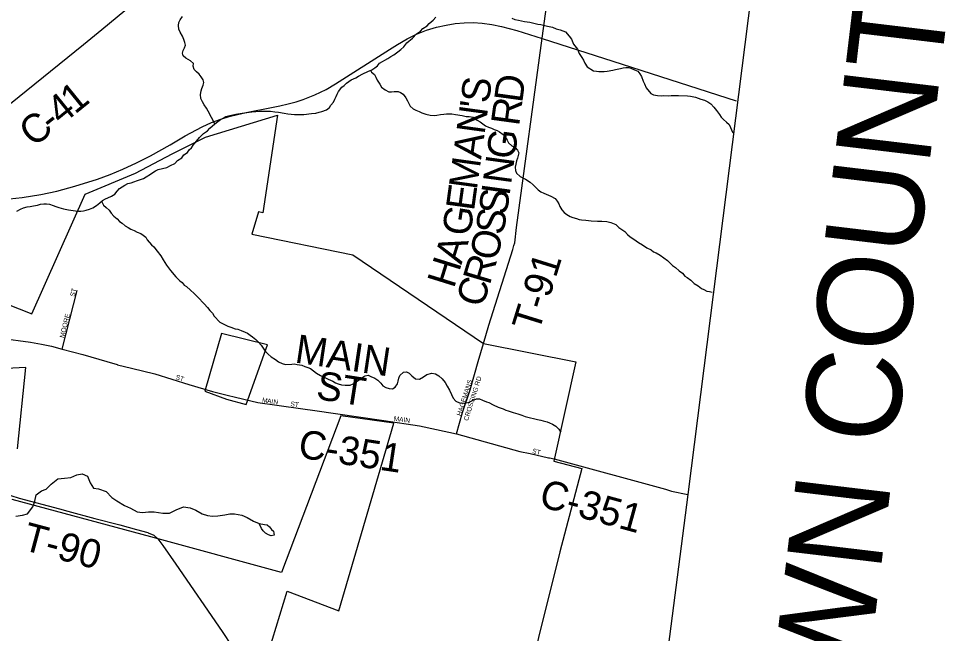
# Model space of a CAD drawing. Extents: x 1310247 to 1664935, y 235267 to 584339.
# Drawn here: x 1530621 to 1540486, y 382702 to 389178 of the extents above; entities that cross this region are included whole.
import ezdxf

# ---------------------------------------------------------------- set-up
doc = ezdxf.new("R2010")
doc.units = 0
for name, color, linetype in [('GM_X_Adjacent_County', 7, 'Continuous'), ('GM_X_Adjacent_County_Text', 7, 'Continuous'), ('GM_X_City_Street', 7, 'Continuous'), ('GM_X_City_Street_Text', 7, 'Continuous'), ('GM_X_Corporation', 7, 'Continuous'), ('GM_X_County', 7, 'Continuous'), ('GM_X_County_Road', 7, 'Continuous'), ('GM_X_County_Road_Text', 7, 'Continuous'), ('GM_X_Minor_River', 7, 'Continuous'), ('GM_X_Rail_Line', 7, 'Continuous'), ('GM_X_Township', 7, 'Continuous'), ('GM_X_Township_Road', 7, 'Continuous'), ('GM_X_Township_Road_Text', 7, 'Continuous')]:
    doc.layers.add(name, color=color, linetype=linetype)

msp = doc.modelspace()

# ---------------------------------------------------------------- linework, layer by layer
at = {"layer": 'GM_X_Adjacent_County'}
msp.add_lwpolyline([(1540485.5, 406916.5), (1539879.6, 401684.3), (1539798.5, 401120.2), (1539082.9, 395731.5), (1538810.1, 393176.3), (1538437.6, 390209.5), (1538423.2, 390125.7), (1538304.6, 389185.1), (1537668.2, 384165.1), (1537157.3, 380191.1), (1537139.1, 380008.6), (1536205.4, 372784.7), (1535397.4, 366215.7)], dxfattribs=at)
at = {"layer": 'GM_X_City_Street'}
for points in [[(1531077.3, 385697.3), (1531237.1, 386315.5)], [(1529601.2, 385896.5), (1529875, 385866.5), (1530039.8, 385848.3), (1530432.5, 385811.8), (1530744.2, 385769), (1530860.8, 385747.4), (1530966.1, 385726), (1531077.3, 385697.3), (1531296, 385640.8), (1531549.7, 385565.2), (1531656.4, 385532.9)], [(1535231.8, 384805), (1535296.4, 385030), (1535375.2, 385266.2), (1535459.8, 385564.4), (1535515.4, 385757.2)], [(1531656.4, 385532.9), (1531660.1, 385531.8), (1531808.9, 385495.4)], [(1531808.9, 385495.4), (1532054.7, 385435.3), (1532413.1, 385325.2)], [(1532815.9, 385211.4), (1532903.2, 385188.6), (1533139.1, 385132.3), (1533340.4, 385104.2), (1533639.1, 385064.7)], [(1534467.5, 384942.8), (1534844, 384886.8), (1534889.9, 384877.2), (1535231.8, 384805), (1535899.3, 384618.8), (1536006.4, 384595.1), (1536201.2, 384552)]]:
    msp.add_lwpolyline(points, dxfattribs=at)
at = {"layer": 'GM_X_Corporation'}
for points in [[(1529350.4, 386622.9), (1530758.2, 386069.2), (1531319.8, 387330.3), (1531849.6, 387549.7), (1532236.4, 387755.3), (1532589.8, 387931.6), (1533347.2, 388163.1), (1533193.1, 387131.8), (1533147.4, 387144.9), (1533076.3, 386906.3), (1534140.9, 386690.9), (1535515.4, 385757.2), (1536487.6, 385561.5), (1536256, 384514.3), (1536552.9, 384437.1), (1536320.4, 383560.9), (1535641.8, 380838.8)], [(1530608, 384647.3), (1530694.6, 385502.1), (1530487.1, 385491.2)], [(1533216.9, 382385.6), (1533449.3, 383145.9), (1533993.9, 382936.9), (1534571.2, 384917.5), (1534012.9, 384993.8), (1533387.3, 383342.2), (1532011, 383717.8), (1530553.6, 384110.7)]]:
    msp.add_lwpolyline(points, dxfattribs=at)
msp.add_lwpolyline([(1532580.8, 385254.7), (1532810, 385170.5), (1533017.6, 385113.9), (1533241.3, 385740.8), (1532756.1, 385861.7)], close=True, dxfattribs=at)
at = {"layer": 'GM_X_County'}
msp.add_lwpolyline([(1540485.5, 406916.5), (1539879.6, 401684.3), (1539798.5, 401120.2), (1539082.9, 395731.5), (1538810.1, 393176.3), (1538437.6, 390209.5), (1538423.2, 390125.7), (1538304.6, 389185.1), (1537668.2, 384165.1), (1537157.3, 380191.1), (1537139.1, 380008.6), (1536205.4, 372784.7), (1535397.4, 366215.7)], dxfattribs=at)
at = {"layer": 'GM_X_County_Road'}
for points in [[(1528561.8, 387028.9), (1528721.6, 387162.8), (1528989.3, 387372.2), (1529083.2, 387456.5), (1529147.1, 387510.7), (1529201, 387548.9), (1529258.9, 387587.1), (1529350.8, 387639.3), (1529522.7, 387731.9), (1529770.5, 387854.5), (1529992.3, 387965.2), (1530262, 388110), (1530338, 388150.2), (1530373.9, 388168.3), (1530429.9, 388206.5), (1530533.7, 388284.8), (1531302.7, 388907.2), (1531496.5, 389065.8), (1532950.5, 390268.3), (1533033.6, 390340.3), (1533059, 390362.3)], [(1532413.1, 385325.2), (1532414, 385324.9), (1532662.9, 385251.3), (1532815.9, 385211.4)], [(1533639.1, 385064.7), (1533717, 385054.4), (1534467.5, 384942.8)], [(1536201.2, 384552), (1536210.4, 384550), (1536261.4, 384538.7), (1537431.9, 384219.1), (1537497.9, 384199.3), (1537668.2, 384165.1)]]:
    msp.add_lwpolyline(points, dxfattribs=at)
at = {"layer": 'GM_X_Minor_River'}
for points in [[(1532007.5, 387540.2), (1532034.1, 387557.5), (1532062.8, 387574.8), (1532091.4, 387590), (1532133.9, 387598.8), (1532180.5, 387611.6), (1532221.3, 387630.5), (1532264.1, 387651.4), (1532293.2, 387684.7), (1532338.3, 387713.5), (1532361.3, 387745), (1532398.2, 387770.1), (1532415, 387795.8), (1532441.8, 387819.1), (1532458.7, 387846.8), (1532492, 387888), (1532525.3, 387927.2), (1532568.7, 387968.2), (1532607.7, 387997.2), (1532632.7, 388026.6), (1532686.2, 388069.3), (1532717.1, 388096.5), (1532745.8, 388115.8), (1532774.4, 388131.1), (1532801.1, 388148.4), (1532845.6, 388157.1), (1532908.4, 388171.4), (1532973.1, 388183.6), (1533047.8, 388193.5), (1533076.1, 388198.7), (1533160.8, 388204.3), (1533207.1, 388205), (1533247.3, 388203.8), (1533273.4, 388203.1), (1533317.5, 388197.8), (1533355.6, 388192.6), (1533417.7, 388182.8), (1533455.8, 388175.7), (1533524, 388169.7), (1533596.4, 388169.6), (1533624.6, 388168.8), (1533703.3, 388178.6), (1533751.7, 388183.2), (1533784.2, 388194.3), (1533814.6, 388199.5), (1533861.4, 388218.2), (1533894.2, 388241.4), (1533909, 388269.1), (1533936, 388298.5), (1533951, 388330.2), (1533963.8, 388358), (1533976.6, 388383.7), (1533989.5, 388411.5), (1534022.9, 388456.7), (1534049.6, 388474.1), (1534072.4, 388499.5), (1534121.6, 388534.3), (1534170.5, 388555), (1534199.2, 388574.2), (1534244.1, 388597.1), (1534297.2, 388623.7), (1534341.9, 388640.5), (1534370.7, 388661.7), (1534401.4, 388680.9), (1534422.3, 388710.5), (1534508.2, 388760.2), (1534540.9, 388779.4), (1534573.6, 388796.5), (1534612.7, 388829.6), (1534645.6, 388852.8), (1534676.6, 388882), (1534707.9, 388923.3), (1534769.7, 388973.8), (1534811.2, 389020.8), (1534854.2, 389045.7), (1534879.1, 389075.1), (1534924.2, 389103.9), (1534945, 389129.5), (1534986.2, 389162.4), (1535013.3, 389195.8)], [(1532686.2, 388069.3), (1532617.5, 388203.9), (1532598.2, 388234.6), (1532575.1, 388269.5), (1532555.9, 388302.2), (1532540.7, 388336.8), (1532533.9, 388381.2), (1532543, 388417.1), (1532549.7, 388443.1), (1532562.7, 388476.9), (1532571.6, 388506.8), (1532564.3, 388533.1), (1532543.1, 388565.9), (1532521.7, 388592.6), (1532494.2, 388617.5), (1532468.8, 388644.4), (1532457.6, 388676.9), (1532462.4, 388704.9), (1532431.1, 388735.9), (1532405.3, 388748.7), (1532379.5, 388763.5), (1532352.1, 388788.5), (1532346.8, 388816.8), (1532351.6, 388842.7), (1532366.5, 388872.5), (1532377.3, 388898.3), (1532372.1, 388928.6), (1532360.8, 388959), (1532345.7, 388993.6), (1532322.8, 389036.5), (1532307.6, 389069.1), (1532304.6, 389105.4), (1532307.5, 389139.5), (1532320.4, 389167.2), (1532347.4, 389200.6)], [(1535813.7, 389182.7), (1535845.6, 389171.7)], [(1535845.6, 389171.7), (1535883.6, 389162.6), (1535917.6, 389155.6), (1535949.6, 389148.6), (1536003.7, 389141), (1536045.7, 389131.8), (1536087.7, 389122.5), (1536119.7, 389117.6), (1536191.7, 389101.4), (1536241.7, 389089.9), (1536281.5, 389072.7), (1536325.4, 389061.4), (1536381.2, 389039.7), (1536420.1, 388994.3), (1536443.4, 388961.5), (1536464.1, 388910.7), (1536504.9, 388857.2), (1536525.7, 388812.4), (1536552.7, 388769.4), (1536570.1, 388742.8), (1536583.2, 388708.3), (1536608.3, 388671.4), (1536675.6, 388629.2), (1536705.6, 388624.3), (1536731.7, 388621.6), (1536786, 388622), (1536818.4, 388627.1), (1536877, 388635.5), (1536907.4, 388644.6), (1536957.9, 388653.2), (1536986.3, 388660.4), (1537014.6, 388663.6), (1537042.8, 388664.8), (1537068.7, 388656), (1537108.5, 388640.8), (1537140.3, 388625.8), (1537163.7, 388599), (1537178.9, 388568.4), (1537197.7, 388519.6), (1537211, 388493.1), (1537229.9, 388448.4), (1537280.6, 388390.6), (1537308.4, 388375.8), (1537350.5, 388370.5), (1537388.6, 388367.4), (1537414.8, 388368.7), (1537461, 388367.3), (1537493.3, 388368.4), (1537529.5, 388369.4), (1537571.8, 388370.2), (1537664.3, 388367.5), (1537698.3, 388362.5), (1537750.4, 388352.9), (1537778.2, 388340.1), (1537806.1, 388331.2), (1537844, 388320.1), (1537877.8, 388303), (1537911.3, 388279.9), (1537942.6, 388246.9), (1537971.8, 388211.9), (1538000.8, 388168.8), (1538020.2, 388142.1), (1538045.6, 388115.3), (1538075, 388088.3), (1538102.5, 388063.4), (1538141.4, 387974.7)], [(1534326.6, 388634.7), (1534337.2, 388616.5), (1534366.6, 388589.5), (1534381.9, 388560.9), (1534397.2, 388530.3), (1534424.2, 388489.3), (1534443.5, 388458.6), (1534480.9, 388429.4), (1534520.6, 388408.2), (1534548.7, 388407.4), (1534575, 388412.6), (1534617.2, 388411.4), (1534643.1, 388400.6), (1534668.7, 388381.8), (1534699.9, 388344.7), (1534717.1, 388312.1), (1534730.4, 388285.5), (1534745.7, 388257), (1534775.2, 388230), (1534804.9, 388215), (1534838.8, 388202), (1534866.5, 388187.1), (1534910.4, 388171.8), (1534954.3, 388160.5), (1534996.5, 388159.3), (1535024.8, 388162.5), (1535063.2, 388167.4), (1535099.5, 388172.4), (1535127.8, 388175.6), (1535156, 388176.8), (1535182.1, 388176), (1535222.2, 388170.8), (1535290.2, 388156.8), (1535332.3, 388149.5), (1535364.4, 388146.6), (1535406.4, 388139.4), (1535449.9, 388110), (1535481.6, 388093), (1535509.1, 388070.1), (1535538.8, 388051.1), (1535568.5, 388036.2), (1535600.4, 388025.2), (1535630.3, 388012.3), (1535660.1, 388001.4), (1535685.9, 387986.6), (1535723.3, 387959.3), (1535744.7, 387932.6), (1535766, 387899.8), (1535779.2, 387869.3), (1535814.6, 387840.1), (1535848.3, 387821.1), (1535875.6, 387792.1), (1535886.9, 387763.7), (1535882.1, 387735.7), (1535873.3, 387709.8), (1535864.5, 387681.9), (1535855.4, 387644), (1535850.6, 387614), (1535853.6, 387579.7), (1535864.9, 387549.2), (1535902.2, 387516), (1535957.7, 387488.3), (1536007.1, 387454.7), (1536038.5, 387427.6), (1536093.4, 387373.8), (1536121, 387352.9), (1536150.8, 387340), (1536176.6, 387329.2), (1536226.4, 387309.7), (1536269.9, 387282.3), (1536293.3, 387255.5), (1536308.6, 387226.9), (1536321.9, 387198.3), (1536343.1, 387163.6), (1536366.5, 387136.8), (1536394, 387113.8), (1536427.7, 387094.8), (1536457.5, 387083.9), (1536497.5, 387074.7), (1536523.4, 387063.9), (1536549.4, 387059.1), (1536595.5, 387053.8), (1536651.8, 387050.1), (1536716.1, 387046.2), (1536762.3, 387044.9), (1536816.5, 387041.3), (1536856.5, 387032.1), (1536910.2, 387010.5), (1536941.5, 386977.4), (1537004.7, 386935.4), (1537034, 386904.4), (1537061.5, 386879.5), (1537099.1, 386856.3), (1537150.4, 386818.6), (1537192, 386797.3), (1537235.4, 386763.9), (1537281.1, 386744.5), (1537308.6, 386721.5), (1537334.5, 386710.8), (1537378.1, 386687.4), (1537417.6, 386660.1)], [(1530600.3, 387150.7), (1530639.1, 387171.7), (1530671.7, 387184.8), (1530710.2, 387195.8), (1530742.5, 387198.9), (1530776.9, 387205.9), (1530819.4, 387214.8), (1530851.8, 387223.9), (1530886.1, 387226.9), (1530912.3, 387228.1), (1530946.4, 387223.1), (1530982.2, 387210), (1531010.1, 387199.2), (1531044, 387190.2), (1531094, 387176.6), (1531144, 387165.2), (1531194, 387155.7), (1531220.1, 387152.9), (1531250.2, 387150), (1531276.4, 387151.3), (1531302.6, 387154.5), (1531331, 387161.8), (1531367.5, 387170.8), (1531402.1, 387185.8), (1531438.9, 387208.9), (1531476, 387238), (1531502.8, 387263.3), (1531533.5, 387280.5), (1531560, 387291.8), (1531596.6, 387306.8), (1531633.4, 387327.9), (1531658.5, 387361.3), (1531683.4, 387390.8), (1531710.1, 387408.1), (1531738.7, 387425.4), (1531769.3, 387440.5), (1531803.7, 387447.6), (1531834.3, 387460.8), (1531870.8, 387471.8), (1531905.3, 387482.8), (1531935.9, 387496), (1531964.4, 387511.3), (1532007.5, 387540.2)], [(1531493.6, 387254.7), (1531515.6, 387214.7), (1531541, 387189.9), (1531574.4, 387160.8), (1531595.7, 387130), (1531621, 387099.1), (1531658.3, 387067.9), (1531683.8, 387041), (1531709.4, 387022.2), (1531742.9, 386997.1), (1531772.5, 386978.1), (1531802.3, 386961.2), (1531836, 386946.1), (1531869.8, 386929.1), (1531905.6, 386914), (1531933.3, 386899.1), (1531958.8, 386876.2), (1531974.2, 386849.7), (1532019, 386796.1), (1532044.6, 386775.3), (1532079.5, 386730), (1532118.3, 386678.7), (1532141.3, 386637.8), (1532160.7, 386611.1), (1532178, 386582.5), (1532220.7, 386524.9), (1532275.2, 386459), (1532316.2, 386415.6), (1532341.9, 386398.8), (1532363.3, 386372), (1532389, 386355.2), (1532430.2, 386317.8), (1532467.5, 386282.6), (1532506.7, 386245.3), (1532575.1, 386172.9), (1532608.2, 386135.8), (1532633.5, 386104.9), (1532660.8, 386074), (1532680.2, 386045.3), (1532740.8, 385981.2), (1532768.5, 385966.3), (1532822.1, 385938.6), (1532854, 385927.6), (1532901.8, 385910.2), (1532927.8, 385905.4), (1532963.6, 385892.3), (1533005.4, 385875), (1533031.3, 385864.2), (1533058.9, 385845.3), (1533084.5, 385826.5), (1533120, 385799.3), (1533147.4, 385770.4), (1533174.6, 385737.5), (1533203.6, 385696.4), (1533221, 385669.8), (1533248.4, 385642.8), (1533279.9, 385615.8), (1533327.3, 385586.3), (1533358.8, 385561.2), (1533394.6, 385544.1), (1533432.6, 385535), (1533497.1, 385539.1), (1533523.2, 385540.4), (1533553.3, 385535.5), (1533603.3, 385526), (1533633.2, 385515.1), (1533665.1, 385504.1), (1533692.9, 385491.3), (1533724.4, 385466.2), (1533758, 385443.1), (1533799.5, 385417.8), (1533825.4, 385409), (1533880.9, 385379.3), (1533930.6, 385357.7), (1533958.3, 385340.8), (1533986.3, 385332), (1534022.2, 385320.9), (1534058.2, 385315.8), (1534086.4, 385317), (1534112.6, 385318.3), (1534145.2, 385331.4), (1534175.9, 385350.6), (1534206.7, 385371.9), (1534239.6, 385397), (1534270.2, 385414.3), (1534300.7, 385423.4), (1534330.4, 385408.5), (1534372.2, 385389.2), (1534401.7, 385368.2), (1534435.1, 385339.1), (1534454.4, 385308.4), (1534486.1, 385291.4), (1534524.1, 385282.3), (1534558.2, 385279.3), (1534586.9, 385296.5), (1534610, 385332), (1534618.8, 385360), (1534625.7, 385391.9), (1534636.6, 385419.7), (1534673.7, 385452.8), (1534704, 385456)], [(1537417.6, 386660.1), (1537455, 386630.9), (1537482.4, 386601.9), (1537507.9, 386579.1), (1537537.5, 386558.1), (1537576.7, 386522.8), (1537612.2, 386495.7), (1537635.5, 386466.8), (1537663.3, 386452), (1537698.7, 386422.8), (1537736, 386389.5), (1537777.5, 386362.2), (1537811, 386337.1), (1537838.8, 386324.3), (1537870.5, 386307.3), (1537896.6, 386302.5), (1537924.6, 386297.7)], [(1534704, 385456), (1534733.8, 385443.1), (1534763.2, 385414.1), (1534800.5, 385382.8), (1534840.7, 385379.7), (1534883.6, 385404.6), (1534920.5, 385427.6), (1534973.2, 385442.2), (1535011.3, 385437), (1535044.9, 385414), (1535080.2, 385382.8), (1535111.3, 385343.7), (1535134.4, 385306.8), (1535159.4, 385263.9), (1535180.2, 385217), (1535197.3, 385180.4), (1535226.6, 385149.4), (1535262.3, 385130.2), (1535300.5, 385127.1), (1535334.7, 385130.1), (1535365.2, 385139.3), (1535399.9, 385156.4), (1535442.6, 385173.3), (1535472.8, 385174.4), (1535504.6, 385159.4), (1535548.3, 385140), (1535574.3, 385133.3), (1535619.9, 385109.8), (1535669.5, 385086.3), (1535725.3, 385066.6), (1535751.1, 385053.8), (1535777, 385045), (1535828.9, 385027.4), (1535876.8, 385013.9), (1535918.7, 385000.7), (1535954.5, 384987.6), (1535996.5, 384976.3), (1536056.4, 384962.5), (1536084.4, 384953.6), (1536120.4, 384948.6), (1536146.3, 384939.8), (1536186.3, 384930.6), (1536212.2, 384919.8), (1536244, 384906.8), (1536277.6, 384885.7), (1536308.9, 384852.6), (1536330.2, 384821.9)], [(1530589, 383934.6), (1530661.5, 383947.3), (1530711.9, 383962.5), (1530769.4, 384035.6), (1530790.5, 384093.4), (1530805.8, 384161.3), (1530860.7, 384202.4), (1530911.2, 384221.6), (1530964.3, 384274.8), (1531031.5, 384329.8), (1531103.9, 384336.5), (1531168.2, 384345.4), (1531232.8, 384370.3), (1531289.2, 384381.4), (1531344.9, 384356.3), (1531373.7, 384287.7), (1531408.7, 384232.9), (1531462.7, 384224), (1531542.4, 384194.5), (1531603.4, 384133.3), (1531654.8, 384096.3), (1531734.1, 384048.8), (1531797.8, 384019.6), (1531869.2, 383980.3), (1531923.3, 383975.3), (1531989.6, 383982.2), (1532047.7, 383983.2), (1532137.7, 383969.5), (1532209.8, 383966.3), (1532280.7, 384003.1), (1532357.5, 384033.9), (1532427.5, 384022.6), (1532487.2, 383999.5), (1532554.7, 383962.2), (1532608.5, 383943.2), (1532662.5, 383936.3), (1532718.7, 383941.3), (1532791, 383950.1), (1532843.4, 383961.2), (1532893.5, 383962.3), (1532969.5, 383946.9), (1533027.1, 383921.9), (1533092.6, 383882.6), (1533154.3, 383859.5)], [(1533154.3, 383859.5), (1533208.2, 383848.5), (1533238.3, 383846), (1533263.9, 383823.5), (1533283.4, 383795.1), (1533303.2, 383776.7), (1533310.4, 383734.5), (1533280.2, 383729), (1533250.3, 383739.5)], [(1533250.3, 383739.5), (1533218.6, 383756.1), (1533194.9, 383780.6), (1533179.4, 383804.9), (1533154.3, 383859.5)]]:
    msp.add_lwpolyline(points, dxfattribs=at)
at = {"layer": 'GM_X_Rail_Line'}
msp.add_lwpolyline([(1530522.9, 387280.8), (1530658.2, 387294.5), (1530853.4, 387325.9), (1531021.6, 387362.7), (1531210.8, 387412.2), (1531451.1, 387488.1), (1531583.1, 387537), (1531716.8, 387592.7), (1531863, 387658), (1532009.3, 387734.5), (1532214.9, 387849.9), (1532375.5, 387944), (1532553.1, 388039.1), (1532652.1, 388083.6), (1532749.4, 388119.4), (1532837.4, 388146.9), (1532926.5, 388170.5), (1533015, 388188.7), (1533282.3, 388241.5), (1533371.4, 388259.6), (1533458.8, 388280), (1533541.8, 388303.1), (1533617.7, 388326.7), (1533740.3, 388375.6), (1533857.5, 388433.9), (1533955.9, 388490.6), (1534525.6, 388854), (1534610.3, 388907.9), (1534712, 388965.7), (1534811.5, 389015.2), (1534917.1, 389057), (1535020.5, 389089.4), (1535123.3, 389111.9), (1535216.8, 389126.8), (1535313.6, 389135.6), (1535408.2, 389137.2), (1535501.3, 389131.7), (1535603.9, 389118.5), (1535707.3, 389098.2), (1535868.5, 389053.7), (1536135.7, 388969.5), (1536879.1, 388730.9), (1538178.5, 388312.6)], dxfattribs=at)
at = {"layer": 'GM_X_Township'}
msp.add_lwpolyline([(1521627.8, 398065.8), (1526749, 398924.9), (1533739.2, 400097.7), (1538557.6, 400906.1), (1539798.5, 401120.2), (1539082.9, 395731.5), (1538810.1, 393176.3), (1538437.6, 390209.5), (1538423.2, 390125.7), (1538304.6, 389185.1), (1537668.2, 384165.1), (1537157.3, 380191.1)], dxfattribs=at)
at = {"layer": 'GM_X_Township_Road'}
for points in [[(1536135, 388972.2), (1536205, 389488.8)], [(1535515.4, 385757.2), (1535574, 385949.4), (1535824.8, 386745), (1535836.8, 386787.1), (1535844.8, 386817.1), (1535864.5, 386977.3), (1536135, 388972.1), (1536135, 388972.2)], [(1530539, 384152.4), (1530624.8, 384127.2), (1531050.4, 384013.2), (1531137, 383989.7)], [(1531137, 383989.7), (1531421.6, 383912.4), (1531673.6, 383848.7), (1531686.4, 383845)], [(1531686.4, 383845), (1531861.9, 383794.4), (1531981.2, 383763.9), (1531985, 383762.2)], [(1531985, 383762.2), (1532043.5, 383736), (1532084.6, 383698.9), (1532139, 383628.7), (1532274.2, 383429.7), (1532762.2, 382719.1), (1532866.9, 382567.9)]]:
    msp.add_lwpolyline(points, dxfattribs=at)

# ---------------------------------------------------------------- texts
at = {"layer": 'GM_X_Adjacent_County_Text'}
msp.add_text('BROWN COUNTY', height=1000, rotation=83.17016, dxfattribs=at).set_placement((1539202.4, 379206))
at = {"layer": 'GM_X_City_Street_Text'}
for s, rotation, p in [('ST', 75.97018, (1531209.4, 386246.1)), ('MOORE', 76.23801, (1531099.4, 385810.5)), ('ST', 341.56068, (1532268.7, 385381.6)), ('HAGEMANS', 72.47456, (1535279.5, 384988.2)), ('CROSSING RD', 72.75971, (1535352.8, 384936.1)), ('M', 352.161, (1533182.2, 385135.6)), ('A', 352.15609, (1533234.5, 385128.4)), ('I', 352.14818, (1533278.1, 385122.4)), ('N', 353.0389, (1533300.7, 385119.2)), ('ST', 352.87835, (1533481.3, 385096)), ('MAIN', 352.30285, (1534568.2, 384942)), ('ST', 345.06224, (1536025.7, 384602.9))]:
    msp.add_text(s, height=50, rotation=rotation, dxfattribs=at).set_placement(p)
at = {"layer": 'GM_X_County_Road_Text'}
for s, rotation, p in [('1', 38.95775, (1531212.5, 388165.3)), ('4', 38.93514, (1531068.7, 388049.1)), ('C', 38.22825, (1530776, 387816.8)), ('-', 38.84915, (1530972.3, 387971.5)), ('MAIN', 351.50803, (1533520.1, 385557)), ('ST', 351.11976, (1533743.3, 385172.7)), ('C-351', 351.43268, (1533554.3, 384555.4)), ('C-351', 344.67396, (1536087.8, 384044))]:
    msp.add_text(s, height=300, rotation=rotation, dxfattribs=at).set_placement(p)
at = {"layer": 'GM_X_Township_Road_Text'}
for s, rotation, p in [('D', 82.2021, (1535923.7, 388284.5)), ('S', 82.17828, (1535571.4, 388279.3)), ("'", 82.17904, (1535562.5, 388213.9)), ('R', 82.20141, (1535890.3, 388040.3)), ('N', 82.17932, (1535526.5, 387952.3)), ('G', 82.2021, (1535842, 387687.3)), ('A', 82.17932, (1535490.6, 387690.8)), ('M', 82.17815, (1535446.3, 387368.2)), ('N', 82.2021, (1535806.1, 387425.7)), ('E', 82.19437, (1535415.8, 387146)), ('I', 82.18803, (1535789.4, 387303.6)), ('S', 81.80914, (1535760.2, 387101.1)), ('G', 80.7906, (1535372.4, 386877.4)), ('S', 79.57683, (1535721.5, 386889.4)), ('O', 76.47958, (1535656.2, 386615.4)), ('A', 72.67684, (1535283.2, 386580.3)), ('H', 72.65596, (1535204.4, 386328.2)), ('R', 73.3726, (1535581, 386362.2)), ('T-91', 72.68816, (1536098, 385864.5)), ('C', 72.71791, (1535506.7, 386123.3)), ('T-90', 345.02187, (1530645.4, 383585.7))]:
    msp.add_text(s, height=300, rotation=rotation, dxfattribs=at).set_placement(p)

doc.saveas('drawing.dxf')
